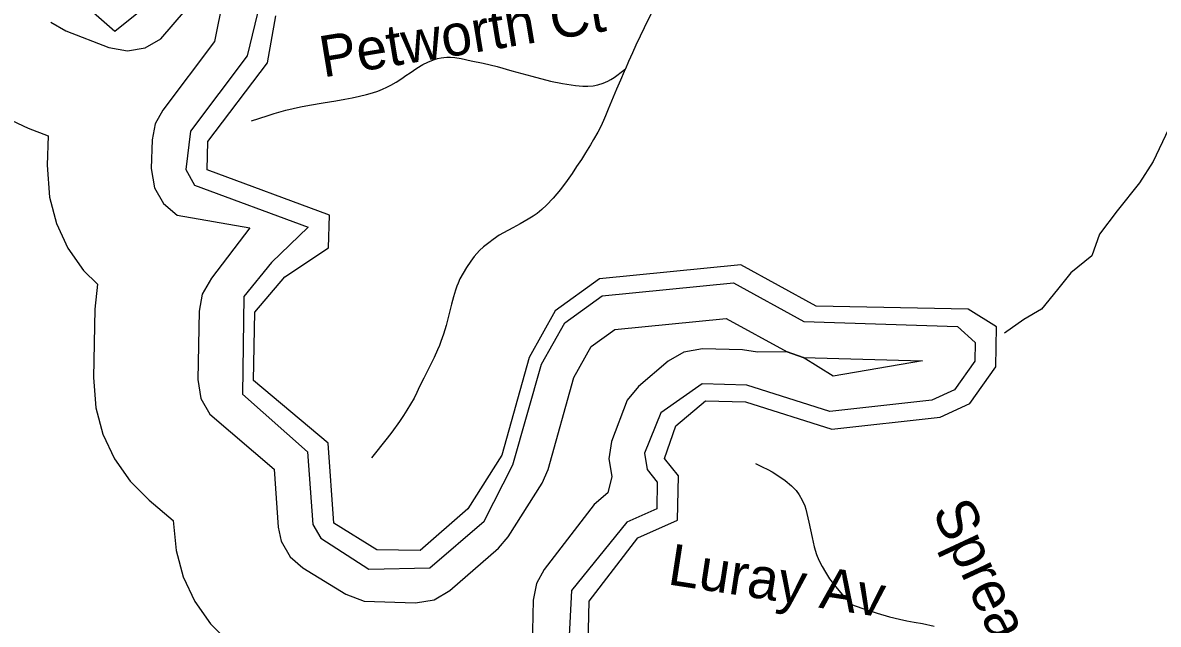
# Model space of a CAD drawing. Extents: x 1383679 to 1536984, y 460658 to 651027.
# Drawn here: x 1392420 to 1395036, y 502468 to 503853 of the extents above; entities that cross this region are included whole.
import ezdxf

# ---------------------------------------------------------------- set-up
doc = ezdxf.new("R2010")
doc.units = 0
for name, color, linetype in [('Exist Hydrographic Bay Label', 7, 'Continuous'), ('Exist Hydrographic Buffer Line', 7, 'Continuous'), ('Exist Hydrographic Misc Water Feature', 7, 'Continuous'), ('Exist Road Non-System Type 51', 7, 'Continuous'), ('Exist Road Non-System Type 51 Label', 7, 'Continuous')]:
    doc.layers.add(name, color=color, linetype=linetype)

msp = doc.modelspace()

# ---------------------------------------------------------------- linework, layer by layer
at = {"layer": 'Exist Hydrographic Bay Label'}
for points in [[(1393899.1, 502849.5), (1393925.1, 502924.5), (1393993.1, 502982.2), (1394085.2, 502980.3), (1394284.2, 502917.3), (1394534.1, 502945), (1394602.1, 502976.5), (1394662.1, 503060.7), (1394664.1, 503152.5), (1394598.1, 503193.3), (1394248.1, 503200.3), (1394075.1, 503295.7), (1393749.2, 503262.8), (1393647.2, 503189.4), (1393587.1, 503082.2), (1393524.2, 502857), (1393446.2, 502733.8), (1393336.1, 502637.6), (1393236.2, 502639.6), (1393137.2, 502700.6), (1393124.2, 502884.7), (1392952.2, 503029.3), (1392955.2, 503186.8), (1393024.2, 503267.5), (1393125.2, 503334.4), (1393127.2, 503409.9), (1392845.2, 503514), (1392847.2, 503579.6), (1392984.2, 503760.7), (1393003.3, 503868.6)], [(1393720.2, 502288.5), (1393725.1, 502521.4), (1393837.2, 502667), (1393929.1, 502707.8), (1393931.2, 502809.5), (1393899.1, 502849.5)]]:
    msp.add_lwpolyline(points, dxfattribs=at)
at = {"layer": 'Exist Hydrographic Buffer Line'}
for points in [[(1392485.4, 503854), (1392519.4, 503833.9), (1392618.4, 503795.8), (1392661.6, 503787.7), (1392702.6, 503795), (1392738.7, 503815.8), (1392941.9, 504052.9)], [(1392528.2, 503925.4), (1392632.9, 503833.1), (1392687.3, 503877.1)], [(1392881.8, 503909.3), (1392862.3, 503809.7), (1392742.9, 503651.6), (1392725.7, 503620.3), (1392718.6, 503583), (1392716.5, 503517.4), (1392723.7, 503472.6), (1392744.5, 503436.5), (1392776.5, 503409.7), (1392943.6, 503380.6), (1392855.2, 503264.4), (1392833.7, 503227.5), (1392826.5, 503188.7), (1392823.6, 503031.2), (1392830.7, 502987.9), (1392851.5, 502951.8), (1392999.4, 502825.2), (1393008.7, 502691.8), (1393015.7, 502659.2), (1393036.5, 502623.1), (1393065.5, 502598.1), (1393164.6, 502537), (1393206.7, 502521), (1393325.1, 502517.2), (1393368.5, 502524.4), (1393404.6, 502545.3), (1393516.5, 502643.1), (1393538.9, 502669.2), (1393616.9, 502792.4), (1393631.1, 502824.4), (1393690.1, 503035.7), (1393730.2, 503107.1), (1393784.5, 503146.2), (1394041.3, 503172.1)], [(1392966.6, 503896.8), (1392937.8, 503776.8), (1392806.6, 503603.4), (1392796.5, 503514.9), (1392816.5, 503479), (1393077.7, 503381.9), (1393035.4, 503341.1), (1392993.4, 503300.5), (1392929.4, 503222.3)], [(1392382.5, 503634.1), (1392433.1, 503610), (1392478.9, 503592.3), (1392476.6, 503524.9), (1392481.9, 503451.2), (1392498.1, 503390.5), (1392524.7, 503333.7), (1392560.7, 503282.2), (1392592.4, 503250.6), (1392586.5, 503193.3), (1392583.5, 503035.8), (1392589, 502966.5), (1392605.2, 502905.8), (1392631.7, 502849), (1392667.7, 502797.6), (1392711.9, 502753.4), (1392767.1, 502707), (1392773.9, 502637.8), (1392790.1, 502577.1), (1392816.7, 502520.3), (1392852.7, 502468.9), (1392897.1, 502424.5)], [(1393358.2, 502597.7), (1393483.4, 502705), (1393549.3, 502835.2), (1393615.7, 503066.5), (1393669.1, 503161.7), (1393755.2, 503223.7), (1394058.1, 503254.2), (1394220.2, 503164.9), (1394573.8, 503153.2), (1394614.7, 503116.3), (1394613.8, 503073.4), (1394567, 503007.9), (1394514.6, 502983.7), (1394279.5, 502957.6), (1394088.6, 503018.1), (1393985.3, 503021.8), (1393890.5, 502954.6), (1393852.6, 502862.2), (1393859.3, 502824.1), (1393882.2, 502795.4), (1393881, 502733.6), (1393812.3, 502703.1), (1393684.8, 502545.4), (1393672, 502307.8)], [(1392929.4, 503222.3), (1392926.7, 502997.9), (1393076.8, 502864.7), (1393088.6, 502697.4), (1393107.4, 502666.2), (1393218, 502594.9), (1393358.2, 502597.7)], [(1394041.3, 503172.1), (1394181.5, 503094.8), (1394218.6, 503081.7), (1394493.1, 503074.7), (1394287.5, 503038.9), (1394218.6, 503081.7), (1394181.5, 503094.8), (1394112.8, 503094.4), (1394078.9, 503099.9), (1393986.8, 503101.7), (1393943.4, 503094.6), (1393907.4, 503073.7), (1393838.8, 503015.5), (1393812.5, 502984), (1393777, 502888.5), (1393770.5, 502849.1), (1393777.7, 502808.1), (1393768.5, 502770.5), (1393736.5, 502743.7), (1393621.4, 502594.2), (1393603.7, 502562.1), (1393596.5, 502523.6), (1393592.7, 502347.2)]]:
    msp.add_lwpolyline(points, dxfattribs=at)
at = {"layer": 'Exist Hydrographic Misc Water Feature'}
msp.add_lwpolyline([(1395059.9, 503607.6), (1395024.3, 503533.6), (1394993.3, 503484.2), (1394941.9, 503419.6), (1394900.8, 503366.3), (1394883.7, 503316.5), (1394834.9, 503277.3), (1394804.1, 503238.6), (1394767.1, 503193.4), (1394726.6, 503169.5), (1394681.9, 503138.4)], dxfattribs=at)
at = {"layer": 'Exist Road Non-System Type 51'}
for points in [[(1393868.5, 503874.1), (1393852.3, 503841.1), (1393843.1, 503822.1), (1393833.1, 503800.9), (1393824.9, 503783.5), (1393815.9, 503763.4), (1393808.9, 503746.4)], [(1392947.3, 503627.1), (1392983.7, 503638.4), (1392999.5, 503643.8), (1393026.9, 503651.5), (1393060.1, 503658.9), (1393081.3, 503663.1), (1393112.2, 503668.5), (1393126.8, 503670.8), (1393142, 503673.2), (1393162.7, 503677), (1393179.7, 503680.1), (1393196.3, 503683.5), (1393212.5, 503687.4), (1393226.4, 503691.3), (1393238.3, 503695.5), (1393249.1, 503700.1), (1393259.2, 503704.8), (1393268.4, 503709.4), (1393280.4, 503716.3), (1393293.7, 503724.7), (1393303, 503731), (1393312.9, 503737.7), (1393328.6, 503748), (1393342.5, 503756.8), (1393353.3, 503762.1), (1393366.8, 503767.6), (1393376.2, 503770.3), (1393384.3, 503772), (1393390.9, 503773), (1393397.7, 503773.7), (1393406.2, 503773.7), (1393415.9, 503772.9), (1393430.1, 503770.2), (1393453.3, 503765.3), (1393481.2, 503759.5), (1393513.2, 503751.8), (1393547.3, 503742.3), (1393593.1, 503729.9), (1393636.4, 503718.4), (1393663.9, 503712.5), (1393693.7, 503708), (1393710.6, 503706.6), (1393721.9, 503706.4), (1393734.6, 503707.4), (1393745.2, 503709.9), (1393757.5, 503713.8), (1393768.4, 503718.4), (1393775.4, 503722.1), (1393782.8, 503726.4), (1393789, 503731), (1393808.9, 503746.4)], [(1393808.9, 503746.4), (1393806.3, 503740.2), (1393797.7, 503720.9), (1393788.2, 503699.5), (1393769.4, 503653.5), (1393763, 503638.4), (1393758.3, 503627.9), (1393752, 503614.2), (1393745, 503600.7), (1393735.6, 503584), (1393728.2, 503572), (1393716.6, 503553), (1393707.3, 503537.9), (1393696.4, 503521.7), (1393686.4, 503505.8), (1393674.9, 503489.3), (1393659.4, 503469), (1393642.6, 503448.7), (1393627.1, 503432.5), (1393616.1, 503422.6), (1393605.7, 503413.8), (1393596.1, 503407.4), (1393584.5, 503400.5), (1393566, 503390), (1393549.7, 503380.9), (1393528.1, 503369), (1393518.3, 503363.4), (1393504, 503353.5), (1393494, 503346.2), (1393481.7, 503336.6), (1393472.9, 503328.5), (1393460.6, 503314.7), (1393452.4, 503303.9), (1393442.6, 503289.2), (1393435, 503276.4), (1393427.4, 503262.8), (1393423.4, 503253.1), (1393420.4, 503246), (1393417.1, 503236.7), (1393412.5, 503221.9), (1393407.9, 503204.8), (1393400.5, 503174.3), (1393395.9, 503156.1), (1393390.1, 503135.6), (1393383.8, 503118.8), (1393380.2, 503109.7), (1393375.9, 503099.5), (1393368, 503082.3), (1393354.9, 503055.7), (1393344.1, 503034.8), (1393334.8, 503015.2), (1393328.6, 503001.7), (1393322.1, 502988.6), (1393314, 502974.7), (1393305.5, 502961.2), (1393297.4, 502948.5), (1393288.1, 502934.6), (1393270.4, 502910.3), (1393259.6, 502896.4), (1393223.7, 502851.3)], [(1394108.4, 502837.7), (1394124, 502830.6), (1394137.2, 502824.6), (1394147, 502819), (1394162.4, 502808.8), (1394176.5, 502798.6), (1394191.2, 502786.3), (1394202.5, 502775.6), (1394209.3, 502766.2), (1394216.4, 502753.7), (1394221.8, 502740.9), (1394224.5, 502732.8), (1394231.1, 502703), (1394239, 502667.3), (1394243.6, 502646.3), (1394249.2, 502628.3), (1394254.6, 502615.4), (1394262.3, 502601), (1394269.5, 502587.9), (1394279.3, 502572.2), (1394296.7, 502550.3), (1394312.7, 502531.4), (1394329.6, 502513.2), (1394353.2, 502505.3), (1394388.6, 502493.8), (1394417, 502485.3), (1394440.3, 502479.5), (1394457.5, 502476), (1394474.3, 502472.9), (1394493.4, 502469.7), (1394520.5, 502463.7)]]:
    msp.add_lwpolyline(points, dxfattribs=at)

# ---------------------------------------------------------------- texts
at = {"layer": 'Exist Road Non-System Type 51 Label'}
for s, rotation, p in [('Petworth Ct', 9.3354, (1393112.6, 503726.5)), ('Spreading Oak Ln', 294.914, (1394514.5, 502728.7)), ('Luray Av', 351.2401, (1393903.8, 502560.2))]:
    msp.add_text(s, height=95, rotation=rotation, dxfattribs=at).set_placement(p)

doc.saveas('drawing.dxf')
